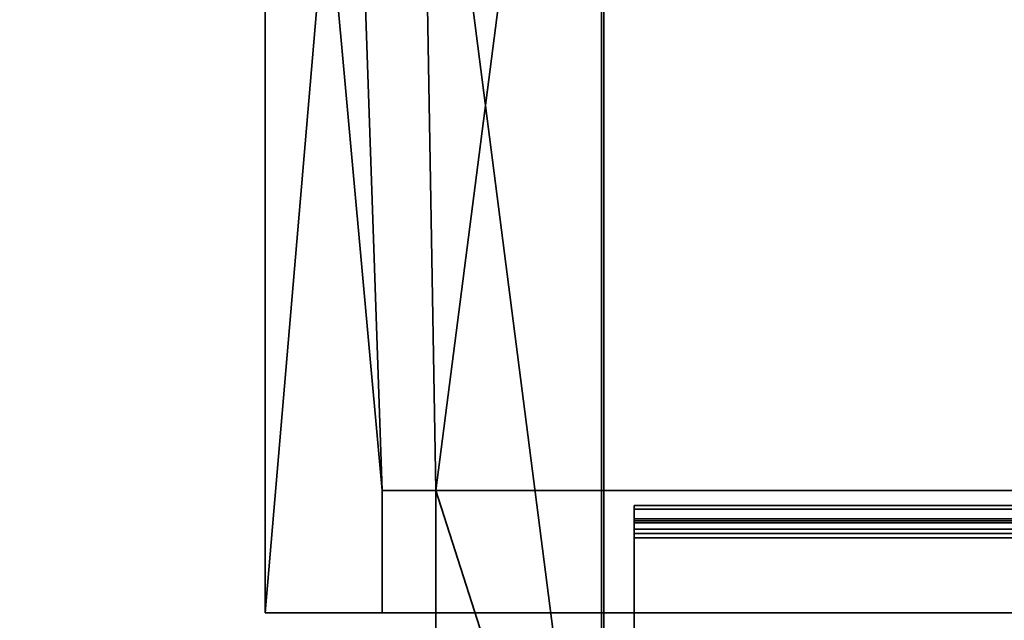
# Model space of a CAD drawing. Header units: millimetres. Extents: x -603 to 3703, y -115 to 193.
# Tile 587 of 656: x 1001 to 1065, y 81 to 120. Entities that reach past the tile are written whole.
import ezdxf

# ---------------------------------------------------------------- set-up
doc = ezdxf.new("R2010")
doc.units = ezdxf.units.MM
doc.layers.add('152', color=7, linetype='Continuous', true_color=0xffffff)

# ---------------------------------------------------------------- blocks, each defined once
blk = doc.blocks.new('UG_SURFACE_002')
at = {"layer": '152', "color": 252, "linetype": 'Continuous', "lineweight": 35}
for points in [[(2165, -18, 2212.25), (2165, 174.4, 2212.25), (835, 174.4, 2212.25), (835, -18, 2212.25)], [(985, -18, 2062.25), (985, 174.4, 2062.25), (2015, 174.4, 2062.25), (2015, -18, 2062.25)]]:
    blk.add_3dface(points, dxfattribs=at)
blk = doc.blocks.new('UG_SURFACE_057')
at = {"layer": '152', "color": 252, "linetype": 'Continuous', "lineweight": 35}
for points in [[(1959, 88.014, -10.31), (1959, 87.014, -10.31), (1041, 87.014, -10.31), (1041, 88.014, -10.31)], [(1959, 88.014, -10.31), (1041, 88.014, -10.31), (1041, 88.014, -4.22), (1959, 88.014, -4.22)], [(1041, 87.785, -3.156), (1959, 87.785, -3.156), (1959, 88.014, -4.22), (1041, 88.014, -4.22)], [(1041, 88.014, -4.22), (1041, 88.014, -10.31), (1041, 87.014, -10.31), (1041, 87.014, -4.22)], [(1041, 87.014, -4.22), (1041, 86.874, -3.569), (1041, 87.785, -3.156), (1041, 88.014, -4.22)], [(1041, 87.138, -2.282), (1959, 87.138, -2.282), (1959, 87.785, -3.156), (1041, 87.785, -3.156)], [(1041, 87.138, -2.282), (1041, 87.785, -3.156), (1041, 86.874, -3.569), (1041, 86.478, -3.033)], [(1041, 86.189, -1.752), (1959, 86.189, -1.752), (1959, 87.138, -2.282), (1041, 87.138, -2.282)], [(1041, 86.189, -1.752), (1041, 87.138, -2.282), (1041, 86.478, -3.033), (1041, 85.896, -2.709)], [(1959, 87.014, -10.31), (1959, 87.014, -4.22), (1041, 87.014, -4.22), (1041, 87.014, -10.31)], [(1041, 87.014, -4.22), (1959, 87.014, -4.22), (1959, 86.874, -3.569), (1041, 86.874, -3.569)], [(1041, 86.874, -3.569), (1959, 86.874, -3.569), (1959, 86.478, -3.033), (1041, 86.478, -3.033)], [(1041, 86.478, -3.033), (1959, 86.478, -3.033), (1959, 85.896, -2.709), (1041, 85.896, -2.709)], [(1959, 86.189, -1.752), (1041, 86.189, -1.752), (1041, 60.383, 6.137), (1959, 60.383, 6.137)], [(1041, 60.383, 6.137), (1041, 86.189, -1.752), (1041, 85.896, -2.709), (1041, 60.091, 5.181)], [(1959, 85.896, -2.709), (1959, 60.091, 5.181), (1041, 60.091, 5.181), (1041, 85.896, -2.709)]]:
    blk.add_3dface(points, dxfattribs=at)
blk = doc.blocks.new('UG_SURFACE_061')
at = {"layer": '152', "color": 41, "linetype": 'Continuous', "lineweight": 35}
for points in [[(1016.85, 81, 2030.4), (1016.85, 173.15, 2030.4), (1016.85, 173.15, -5.75), (1016.85, 81, -5.75)], [(1016.85, 81, -5.75), (1016.85, 173.15, -5.75), (1022.5, 173.15, -5.75), (1022.5, 147.3, -5.75)], [(1016.85, 173.15, 2030.4), (1024.5, 89, 2022.75), (1022.5, 147.3, 2024.75)], [(1016.85, 173.15, 2030.4), (1016.85, 81, 2030.4), (1024.5, 81, 2022.75), (1024.5, 89, 2022.75)], [(1027, 147.3, -5.75), (1027, 173.15, -5.75), (1038.85, 173.15, -5.75), (1038.85, 55.15, -5.75)], [(1028, 89, 2019.25), (1038.85, 173.15, 2008.4), (1027, 173.15, 2020.25), (1027, 147.3, 2020.25)], [(1028, 89, 2019.25), (1028, 55.15, 2019.25), (1038.85, 55.15, 2008.4), (1038.85, 173.15, 2008.4)], [(1038.85, 173.15, 2008.4), (1038.85, 55.15, 2008.4), (1038.85, 55.15, -5.75), (1038.85, 173.15, -5.75)], [(1024.5, 89, -5.75), (1024.5, 81, -5.75), (1016.85, 81, -5.75), (1022.5, 147.3, -5.75)], [(1022.5, 147.3, -5.75), (1027, 147.3, -5.75), (1028, 89, -5.75), (1024.5, 89, -5.75)], [(1027, 147.3, 2020.25), (1022.5, 147.3, 2024.75), (1024.5, 89, 2022.75), (1028, 89, 2019.25)], [(1028, 89, -5.75), (1027, 147.3, -5.75), (1038.85, 55.15, -5.75)], [(1028, 89, 2019.25), (1024.5, 89, 2022.75), (1024.5, 89, -5.75), (1028, 89, -5.75)], [(1024.5, 81, -5.75), (1024.5, 89, -5.75), (1024.5, 89, 2022.75), (1024.5, 81, 2022.75)], [(1028, 55.15, 2019.25), (1028, 89, 2019.25), (1028, 89, -5.75), (1028, 55.15, -5.75)], [(1038.85, 55.15, -5.75), (1028, 55.15, -5.75), (1028, 89, -5.75)], [(1024.5, 81, 2022.75), (1016.85, 81, 2030.4), (1016.85, 81, -5.75), (1024.5, 81, -5.75)]]:
    blk.add_3dface(points, dxfattribs=at)
blk = doc.blocks.new('UG_SURFACE_064')
at = {"layer": '152', "color": 7, "linetype": 'Continuous', "lineweight": 35}
for points in [[(1039, 173.15, -5.75), (1039, 55.15, -5.75), (1038.85, 55.15, -5.75), (1038.85, 173.15, -5.75)], [(1038.85, 55.15, 2008.4), (1038.85, 173.15, 2008.4), (1038.85, 173.15, -5.75), (1038.85, 55.15, -5.75)], [(1039, 55.15, 2008.25), (1039, 173.15, 2008.25), (1038.85, 173.15, 2008.4), (1038.85, 55.15, 2008.4)], [(1039, 55.15, -5.75), (1039, 173.15, -5.75), (1039, 173.15, 2008.25), (1039, 55.15, 2008.25)]]:
    blk.add_3dface(points, dxfattribs=at)
blk = doc.blocks.new('UG_SURFACE_067')
at = {"layer": '152', "color": 7, "linetype": 'Continuous', "lineweight": 35}
for points in [[(1039, 173.15, 2008.25), (1039, 55.15, 2008.25), (1038.85, 55.15, 2008.4), (1038.85, 173.15, 2008.4)], [(1961.15, 55.15, 2008.4), (1961.15, 173.15, 2008.4), (1038.85, 173.15, 2008.4), (1038.85, 55.15, 2008.4)], [(1039, 55.15, 2008.25), (1039, 173.15, 2008.25), (1961, 173.15, 2008.25), (1961, 55.15, 2008.25)]]:
    blk.add_3dface(points, dxfattribs=at)
blk = doc.blocks.new('UG_SURFACE_068')
at = {"layer": '152', "color": 41, "linetype": 'Continuous', "lineweight": 35}
for points in [[(1983.15, 81, 2030.4), (1983.15, 173.15, 2030.4), (1016.85, 173.15, 2030.4), (1016.85, 81, 2030.4)], [(1022.5, 147.3, 2024.75), (1024.5, 89, 2022.75), (1016.85, 173.15, 2030.4)], [(1024.5, 89, 2022.75), (1024.5, 81, 2022.75), (1016.85, 81, 2030.4), (1016.85, 173.15, 2030.4)], [(1027, 147.3, 2020.25), (1027, 173.15, 2020.25), (1038.85, 173.15, 2008.4), (1038.85, 55.15, 2008.4)], [(1961.15, 173.15, 2008.4), (1961.15, 55.15, 2008.4), (1038.85, 55.15, 2008.4), (1038.85, 173.15, 2008.4)], [(1022.5, 147.3, 2024.75), (1027, 147.3, 2020.25), (1028, 89, 2019.25), (1024.5, 89, 2022.75)], [(1028, 89, 2019.25), (1027, 147.3, 2020.25), (1038.85, 55.15, 2008.4)], [(1024.5, 81, 2022.75), (1024.5, 89, 2022.75), (1975.5, 89, 2022.75), (1975.5, 81, 2022.75)], [(1975.5, 89, 2022.75), (1024.5, 89, 2022.75), (1028, 89, 2019.25), (1972, 89, 2019.25)], [(1972, 55.15, 2019.25), (1972, 89, 2019.25), (1028, 89, 2019.25), (1028, 55.15, 2019.25)], [(1038.85, 55.15, 2008.4), (1028, 55.15, 2019.25), (1028, 89, 2019.25)], [(1983.15, 81, 2030.4), (1016.85, 81, 2030.4), (1024.5, 81, 2022.75), (1975.5, 81, 2022.75)]]:
    blk.add_3dface(points, dxfattribs=at)

msp = doc.modelspace()

# ---------------------------------------------------------------- linework, layer by layer
at = {"layer": '152', "linetype": 'Continuous', "lineweight": -3}
for p, q in [((1016.85, 81, -5.75), (1016.85, 173.15, -5.75)), ((1016.85, 81, 2030.4), (1016.85, 173.15, 2030.4)), ((1016.85, 81, 2030.4), (1016.85, 173.15, 2030.4)), ((1038.85, 55.15, -5.75), (1038.85, 173.15, -5.75)), ((1038.85, 173.15, 2008.4), (1038.85, 55.15, 2008.4)), ((1038.85, 173.15, -5.75), (1038.85, 55.15, -5.75)), ((1038.85, 55.15, 2008.4), (1038.85, 173.15, 2008.4)), ((1038.85, 173.15, 2008.4), (1038.85, 55.15, 2008.4)), ((1038.85, 55.15, 2008.4), (1038.85, 173.15, 2008.4)), ((1039, 55.15, -5.75), (1039, 173.15, -5.75)), ((1039, 55.15, 2008.25), (1039, 173.15, 2008.25)), ((1039, 55.15, 2008.25), (1039, 173.15, 2008.25)), ((1024.5, 89, 2022.75), (1975.5, 89, 2022.75)), ((1028, 89, 2019.25), (1024.5, 89, 2022.75)), ((1024.5, 89, -5.75), (1028, 89, -5.75)), ((1024.5, 89, 2022.75), (1024.5, 81, 2022.75)), ((1024.5, 81, -5.75), (1024.5, 89, -5.75)), ((1024.5, 89, -5.75), (1024.5, 89, 2022.75)), ((1024.5, 89, 2022.75), (1024.5, 81, 2022.75)), ((1024.5, 89, 2022.75), (1028, 89, 2019.25)), ((1028, 89, -5.75), (1028, 89, 2019.25)), ((1028, 89, -5.75), (1028, 55.15, -5.75)), ((1028, 55.15, 2019.25), (1028, 89, 2019.25)), ((1028, 89, 2019.25), (1972, 89, 2019.25)), ((1028, 55.15, 2019.25), (1028, 89, 2019.25)), ((1041, 87.014, -10.31), (1041, 88.014, -10.31)), ((1959, 88.014, -10.31), (1041, 88.014, -10.31)), ((1041, 88.014, -10.31), (1041, 88.014, -4.22)), ((1959, 88.014, -4.22), (1041, 88.014, -4.22)), ((1959, 87.014, -4.22), (1041, 87.014, -4.22)), ((1041, 87.014, -10.31), (1041, 87.014, -4.22)), ((1959, 87.014, -10.31), (1041, 87.014, -10.31)), ((1041, 86.189, -1.752), (1041, 60.383, 6.137)), ((1959, 86.189, -1.752), (1041, 86.189, -1.752)), ((1041, 85.896, -2.709), (1041, 60.091, 5.181)), ((1959, 85.896, -2.709), (1041, 85.896, -2.709)), ((1024.5, 81, 2022.75), (1016.85, 81, 2030.4)), ((1016.85, 81, -5.75), (1024.5, 81, -5.75)), ((1016.85, 81, 2030.4), (1024.5, 81, 2022.75)), ((1016.85, 81, 2030.4), (1016.85, 81, -5.75)), ((1983.15, 81, 2030.4), (1016.85, 81, 2030.4)), ((1024.5, 81, 2022.75), (1975.5, 81, 2022.75)), ((1024.5, 81, -5.75), (1024.5, 81, 2022.75))]:
    msp.add_line(p, q, dxfattribs=at)
at = {"layer": '152', "linetype": 'Continuous', "lineweight": -3, "extrusion": (1, 0, 0)}
for radius in [2.58, 1.58]:
    msp.add_arc((85.434, -4.22, 1041), radius, 0, 73, dxfattribs=at)

# ---------------------------------------------------------------- block references
at = {"layer": '152', "linetype": 'Continuous', "lineweight": -3}
for name in ['UG_SURFACE_064', 'UG_SURFACE_067', 'UG_SURFACE_002', 'UG_SURFACE_061', 'UG_SURFACE_068', 'UG_SURFACE_057']:
    msp.add_blockref(name, (0, 0), dxfattribs=at)

doc.saveas('drawing.dxf')
